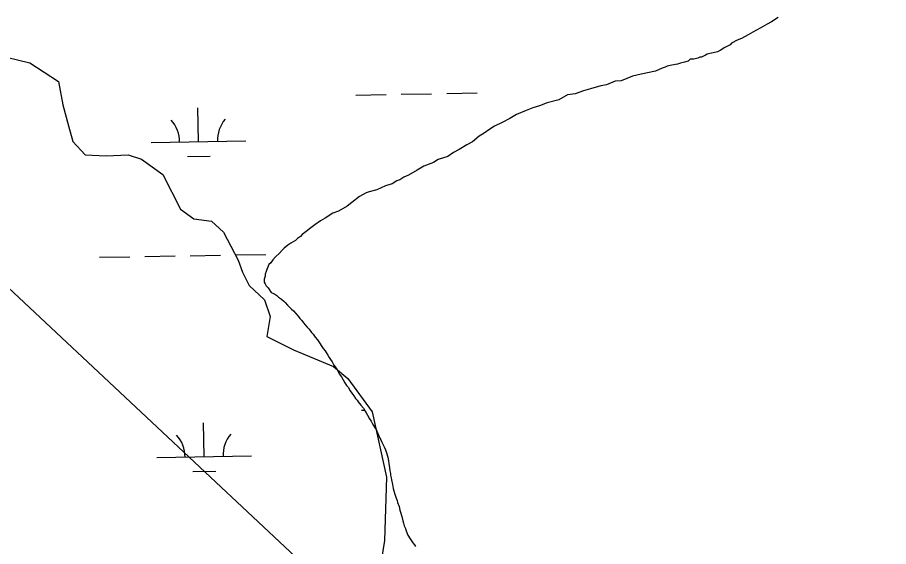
# Model space of a CAD drawing. Extents: x 3903937 to 3942190, y 260677 to 286651.
# Drawn here: x 3922560 to 3923480, y 283196 to 283754 of the extents above; entities that cross this region are included whole.
import ezdxf

# ---------------------------------------------------------------- set-up
doc = ezdxf.new("R2010")
doc.units = 0
for name, color, linetype in [('V-RIVR-EDGE', 7, 'Continuous'), ('V-UTIL-LINE', 7, 'Continuous'), ('V-WETL-SWMP', 7, 'Continuous')]:
    doc.layers.add(name, color=color, linetype=linetype)

msp = doc.modelspace()

# ---------------------------------------------------------------- linework, layer by layer
at = {"layer": 'V-RIVR-EDGE'}
msp.add_lwpolyline([(3922548.27, 283712.48), (3922572.86, 283706.62), (3922603.3, 283686.72), (3922607.98, 283662.13), (3922613.84, 283639.88), (3922618.52, 283623.49), (3922631.4, 283609.44), (3922653.65, 283608.27), (3922677.06, 283609.44), (3922691.11, 283604.76), (3922713.36, 283588.37), (3922732.09, 283552.07), (3922746.14, 283541.53), (3922764.88, 283539.19), (3922777.76, 283527.48), (3922792.98, 283498.21), (3922797.66, 283485.33), (3922804.69, 283471.28), (3922821.08, 283456.06), (3922826.93, 283438.5), (3922823.42, 283417.42), (3922851.52, 283403.37), (3922893.67, 283385.81), (3922908.89, 283372.93), (3922934.65, 283337.8), (3922949.88, 283268.72), (3922947.53, 283201.98), (3922942.85, 283171.54)], dxfattribs=at)
msp.add_spline([(3919714.5, 284404.18), (3919715.5, 284403.29), (3919735.99, 284384.44), (3919757.88, 284368.03), (3919770.39, 284359.29), (3919782.21, 284350.21), (3919822.15, 284313.22), (3919849.24, 284289.48), (3919884.32, 284258.76), (3919912.45, 284232.23), (3919935.38, 284211.64), (3919949.61, 284197.33), (3920009.02, 284148.45), (3920028.11, 284128.56), (3920064.93, 284096.1), (3920093.77, 284072.35), (3920122.25, 284048.61), (3920186.53, 284001.11), (3920222.66, 283970.39), (3920257.75, 283941.06), (3920293.87, 283910.34), (3920323.4, 283886.6), (3920332.78, 283877.87), (3920356.04, 283854.49), (3920380.71, 283832.5), (3920414.75, 283802.82), (3920444.62, 283775.6), (3920468.93, 283753.96), (3920517.2, 283706.84), (3920533.87, 283692.53), (3920558.54, 283671.93), (3920586.33, 283648.54), (3920610.64, 283624.81), (3920632.86, 283604.56), (3920645.37, 283594.44), (3920678.37, 283567.2), (3920715.2, 283537.52), (3920739.17, 283517.62), (3920763.14, 283498.07), (3920778.07, 283483.06), (3920795.09, 283467.71), (3920813.85, 283452.34), (3920863.18, 283410.45), (3920909.72, 283370.65), (3920965.65, 283323.52), (3920989.27, 283302.57), (3921021.24, 283277.78), (3921046.6, 283257.18), (3921069.17, 283235.89), (3921098.69, 283207.27), (3921125.42, 283180.05), (3921147.66, 283160.85), (3921209.14, 283106.74), (3921247.34, 283071.84), (3921278.95, 283042.87), (3921304.65, 283020.53), (3921367.53, 282968.16), (3921392.19, 282947.56), (3921417.89, 282922.78), (3921446.71, 282893.81), (3921471.37, 282871.47), (3921487, 282857.51), (3921525.21, 282826.09), (3921560.98, 282789.45), (3921593.63, 282759.78), (3921622.11, 282734.99), (3921650.59, 282708.82), (3921659.96, 282698.7), (3921690.88, 282671.82), (3921719.01, 282646.68), (3921749.24, 282621.89), (3921775.64, 282600.25), (3921801, 282580.69), (3921817.33, 282566.38), (3921858.66, 282531.47), (3921869.09, 282522.74), (3921893.75, 282500.05), (3921919.45, 282478.75), (3921950.02, 282454.31), (3921967.74, 282437.9), (3921992.4, 282415.56), (3922021.58, 282392.52), (3922041.73, 282374.71), (3922065.69, 282352.38), (3922084.09, 282332.84), (3922109.79, 282309.8), (3922130.28, 282288.86), (3922154.25, 282266.87), (3922177.52, 282245.93), (3922199.39, 282224.64), (3922230.31, 282197.06), (3922257.05, 282173.33), (3922291.79, 282142.26), (3922315.75, 282119.92), (3922358.48, 282086.05), (3922387.31, 282058.83), (3922415.45, 282035.43), (3922442.18, 282007.52), (3922468.92, 281981.69), (3922492.88, 281956.22), (3922513.37, 281937.38), (3922530.39, 281921.32), (3922539.07, 281915.38), (3922554.71, 281902.81), (3922565.48, 281893.73), (3922579.02, 281878.73), (3922600.21, 281861.97), (3922620.35, 281841.73), (3922637.7, 281822.19), (3922662.02, 281801.94), (3922677.99, 281785.89), (3922700.57, 281764.25), (3922730.79, 281737.38), (3922754.75, 281716.08), (3922774.9, 281697.93), (3922798.86, 281676.29)], degree=3, dxfattribs=at)
at = {"layer": 'V-UTIL-LINE'}
msp.add_lwpolyline([(3921517.35, 284435.91), (3929017.83, 277413.47), (3932265.61, 273984.1), (3936271.06, 267959.08), (3937259.25, 266527.6)], dxfattribs=at)
at = {"layer": 'V-WETL-SWMP'}
for p, q in [((3923363.64, 283754.39), (3923356.59, 283749.78)), ((3923352.06, 283747.21), (3923344.5, 283743.1)), ((3923356.59, 283749.78), (3923352.06, 283747.21)), ((3923331.9, 283735.91), (3923324.85, 283732.3)), ((3923336.94, 283738.99), (3923331.9, 283735.91)), ((3923344.5, 283743.1), (3923336.94, 283738.99)), ((3923314.26, 283727.15), (3923312.75, 283725.62)), ((3923320.31, 283730.24), (3923314.26, 283727.15)), ((3923324.85, 283732.3), (3923320.31, 283730.24)), ((3923299.3, 283717.99), (3923288.7, 283715.45)), ((3923302.17, 283719.46), (3923299.3, 283717.99)), ((3923307.21, 283722.54), (3923302.17, 283719.46)), ((3923312.75, 283725.62), (3923307.21, 283722.54)), ((3923268.46, 283708.18), (3923264.41, 283707.13)), ((3923270.47, 283710.23), (3923268.46, 283708.18)), ((3923272.5, 283710.24), (3923270.47, 283710.23)), ((3923274.53, 283710.26), (3923272.5, 283710.24)), ((3923278.59, 283711.31), (3923274.53, 283710.26)), ((3923280.61, 283712.34), (3923278.59, 283711.31)), ((3923282.64, 283712.36), (3923280.61, 283712.34)), ((3923284.66, 283713.39), (3923282.64, 283712.36)), ((3923286.68, 283714.42), (3923284.66, 283713.39)), ((3923288.7, 283715.45), (3923286.68, 283714.42)), ((3923241.11, 283700.84), (3923234.02, 283697.74)), ((3923244.14, 283701.88), (3923241.11, 283700.84)), ((3923246.16, 283702.92), (3923244.14, 283701.88)), ((3923251.23, 283703.97), (3923246.16, 283702.92)), ((3923257.32, 283705.04), (3923251.23, 283703.97)), ((3923260.35, 283706.08), (3923257.32, 283705.04)), ((3923264.41, 283707.13), (3923260.35, 283706.08)), ((3923209.7, 283692.46), (3923197.56, 283687.28)), ((3923218.82, 283694.57), (3923209.7, 283692.46)), ((3923234.02, 283697.74), (3923218.82, 283694.57)), ((3923176.28, 283682.03), (3923165.14, 283678.89)), ((3923182.36, 283683.09), (3923176.28, 283682.03)), ((3923191.47, 283687.23), (3923182.36, 283683.09)), ((3923197.56, 283687.28), (3923191.47, 283687.23)), ((3922917.44, 283672.39), (3922949.44, 283672.95)), ((3922965.43, 283673.23), (3922997.43, 283673.79)), ((3923013.43, 283674.07), (3923045.42, 283674.64)), ((3923140.82, 283672.59), (3923131.73, 283667.44)), ((3923148.93, 283673.68), (3923140.82, 283672.59)), ((3923158.05, 283676.8), (3923148.93, 283673.68)), ((3923165.14, 283678.89), (3923158.05, 283676.8)), ((3923119.57, 283664.29), (3923111.47, 283661.18)), ((3923131.73, 283667.44), (3923119.57, 283664.29)), ((3922751.22, 283623.02), (3922750.59, 283659.02)), ((3923097.3, 283655.99), (3923087.18, 283651.84)), ((3923104.38, 283659.09), (3923097.3, 283655.99)), ((3923111.47, 283661.18), (3923104.38, 283659.09)), ((3923072.02, 283643.59), (3923063.93, 283639.46)), ((3923080.11, 283647.72), (3923072.02, 283643.59)), ((3923087.18, 283651.84), (3923080.11, 283647.72)), ((3923058.88, 283636.37), (3923052.82, 283632.26)), ((3923063.93, 283639.46), (3923058.88, 283636.37)), ((3923047.77, 283629.17), (3923040.71, 283623.02)), ((3923052.82, 283632.26), (3923047.77, 283629.17)), ((3922701.23, 283622.14), (3922801.21, 283623.9)), ((3923034.65, 283619.93), (3923026.57, 283614.78)), ((3923040.71, 283623.02), (3923034.65, 283619.93)), ((3922739.49, 283607.38), (3922763.49, 283607.8)), ((3923014.44, 283607.57), (3923004.32, 283604.44)), ((3923020.5, 283611.69), (3923014.44, 283607.57)), ((3923026.57, 283614.78), (3923020.5, 283611.69)), ((3922989.15, 283597.21), (3922982.07, 283593.09)), ((3922999.26, 283601.35), (3922989.15, 283597.21)), ((3923004.32, 283604.44), (3922999.26, 283601.35)), ((3922972.98, 283587.94), (3922967.92, 283585.86)), ((3922982.07, 283593.09), (3922972.98, 283587.94)), ((3922955.79, 283578.66), (3922948.7, 283576.57)), ((3922960.84, 283581.74), (3922955.79, 283578.66)), ((3922963.88, 283582.78), (3922960.84, 283581.74)), ((3922967.92, 283585.86), (3922963.88, 283582.78)), ((3922931.49, 283570.33), (3922928.46, 283569.29)), ((3922939.6, 283572.43), (3922931.49, 283570.33)), ((3922948.7, 283576.57), (3922939.6, 283572.43)), ((3922921.38, 283565.17), (3922913.31, 283559.01)), ((3922928.46, 283569.29), (3922921.38, 283565.17)), ((3922908.27, 283554.91), (3922899.18, 283549.75)), ((3922913.31, 283559.01), (3922908.27, 283554.91)), ((3922885.02, 283542.53), (3922879.97, 283539.44)), ((3922893.1, 283547.67), (3922885.02, 283542.53)), ((3922899.18, 283549.75), (3922893.1, 283547.67)), ((3922873.91, 283535.33), (3922869.88, 283532.25)), ((3922879.97, 283539.44), (3922873.91, 283535.33)), ((3922860.8, 283525.07), (3922858.78, 283523.02)), ((3922864.83, 283528.15), (3922860.8, 283525.07)), ((3922869.88, 283532.25), (3922864.83, 283528.15)), ((3922848.69, 283515.83), (3922845.66, 283513.77)), ((3922853.74, 283518.91), (3922848.69, 283515.83)), ((3922855.75, 283520.96), (3922853.74, 283518.91)), ((3922858.78, 283523.02), (3922855.75, 283520.96)), ((3922836.59, 283505.57), (3922832.56, 283501.48)), ((3922839.61, 283508.64), (3922836.59, 283505.57)), ((3922841.63, 283510.69), (3922839.61, 283508.64)), ((3922845.66, 283513.77), (3922841.63, 283510.69)), ((3922646.51, 283501.09), (3922678.5, 283501.65)), ((3922694.5, 283501.93), (3922726.49, 283502.5)), ((3922742.49, 283502.78), (3922774.49, 283503.34)), ((3922790.48, 283503.62), (3922822.48, 283504.19)), ((3922829.54, 283498.41), (3922827.54, 283495.34)), ((3922832.56, 283501.48), (3922829.54, 283498.41)), ((3922823.54, 283488.2), (3922822.54, 283486.16)), ((3922825.52, 283493.3), (3922823.54, 283488.2)), ((3922827.54, 283495.34), (3922825.52, 283493.3)), ((3922821.57, 283481.08), (3922820.58, 283478.02)), ((3922820.58, 283478.02), (3922820.6, 283474.98)), ((3922822.54, 283486.16), (3922821.55, 283483.11)), ((3922821.55, 283483.11), (3922821.57, 283481.08)), ((3922820.6, 283474.98), (3922821.63, 283472.96)), ((3922821.63, 283472.96), (3922822.66, 283470.93)), ((3922822.66, 283470.93), (3922824.71, 283468.92)), ((3922824.71, 283468.92), (3922827.8, 283463.87)), ((3922827.8, 283463.87), (3922829.55, 283463.25)), ((3922829.55, 283463.25), (3922831.85, 283462)), ((3922831.85, 283462), (3922833.9, 283460.74)), ((3922833.9, 283460.74), (3922835.69, 283458.98)), ((3922835.69, 283458.98), (3922838.76, 283456.72)), ((3922838.76, 283456.72), (3922841.32, 283454.7)), ((3922841.32, 283454.7), (3922842.85, 283453.19)), ((3922842.85, 283453.19), (3922845.16, 283450.67)), ((3922845.16, 283450.67), (3922847.73, 283447.9)), ((3922847.73, 283447.9), (3922849.27, 283446.38)), ((3922849.27, 283446.38), (3922851.57, 283444.37)), ((3922851.57, 283444.37), (3922853.88, 283441.59)), ((3922853.88, 283441.59), (3922856.45, 283438.82)), ((3922856.45, 283438.82), (3922858.24, 283436.55)), ((3922858.24, 283436.55), (3922860.04, 283434.53)), ((3922860.04, 283434.53), (3922861.32, 283432.76)), ((3922861.32, 283432.76), (3922863.63, 283430.24)), ((3922863.63, 283430.24), (3922865.94, 283427.46)), ((3922865.94, 283427.46), (3922868, 283425.19)), ((3922868, 283425.19), (3922870.57, 283421.65)), ((3922870.57, 283421.65), (3922872.36, 283419.89)), ((3922872.36, 283419.89), (3922874.42, 283416.86)), ((3922874.42, 283416.86), (3922876.99, 283413.83)), ((3922876.99, 283413.83), (3922879.05, 283410.79)), ((3922879.05, 283410.79), (3922881.36, 283407)), ((3922881.36, 283407), (3922882.91, 283404.73)), ((3922882.91, 283404.73), (3922884.96, 283402.2)), ((3922884.96, 283402.2), (3922885.99, 283400.43)), ((3922885.99, 283400.43), (3922887.79, 283397.9)), ((3922887.79, 283397.9), (3922889.34, 283395.37)), ((3922889.34, 283395.37), (3922890.63, 283393.1)), ((3922890.63, 283393.1), (3922892.43, 283390.57)), ((3922892.43, 283390.57), (3922894.24, 283387.28)), ((3922894.24, 283387.28), (3922895.53, 283385.26)), ((3922895.53, 283385.26), (3922897.58, 283382.23)), ((3922897.58, 283382.23), (3922898.62, 283380.2)), ((3922898.62, 283380.2), (3922899.91, 283378.18)), ((3922899.91, 283378.18), (3922902.22, 283374.89)), ((3922902.22, 283374.89), (3922904.03, 283371.61)), ((3922904.03, 283371.61), (3922905.83, 283368.57)), ((3922905.83, 283368.57), (3922907.63, 283365.79)), ((3922907.63, 283365.79), (3922909.18, 283363.77)), ((3922909.18, 283363.77), (3922911.49, 283360.23)), ((3922911.49, 283360.23), (3922913.04, 283357.7)), ((3922913.04, 283357.7), (3922915.35, 283354.67)), ((3922915.35, 283354.67), (3922917.15, 283352.14)), ((3922917.15, 283352.14), (3922918.69, 283350.38)), ((3922918.69, 283350.38), (3922919.98, 283348.61)), ((3922919.98, 283348.61), (3922922.8, 283344.82)), ((3922922.8, 283344.82), (3922925.37, 283341.79)), ((3922923.3, 283339.76), (3922926.46, 283339.82)), ((3922925.37, 283341.79), (3922927.18, 283338.5)), ((3922927.18, 283338.5), (3922928.21, 283336.73)), ((3922928.21, 283336.73), (3922929.75, 283334.46)), ((3922929.75, 283334.46), (3922931.82, 283330.66)), ((3922931.82, 283330.66), (3922933.62, 283327.88)), ((3922757.08, 283290.4), (3922756.44, 283326.39)), ((3922933.62, 283327.88), (3922934.65, 283325.86)), ((3922934.65, 283325.86), (3922936.2, 283323.58)), ((3922936.2, 283323.58), (3922937.23, 283321.81)), ((3922937.23, 283321.81), (3922938.78, 283319.28)), ((3922938.78, 283319.28), (3922940.59, 283314.98)), ((3922940.59, 283314.98), (3922941.63, 283312.7)), ((3922941.63, 283312.7), (3922942.67, 283309.91)), ((3922942.67, 283309.91), (3922943.7, 283308.14)), ((3922943.7, 283308.14), (3922944.99, 283305.86)), ((3922944.99, 283305.86), (3922947.31, 283301.05)), ((3922947.31, 283301.05), (3922948.87, 283297.76)), ((3922948.87, 283297.76), (3922949.66, 283294.46)), ((3922949.66, 283294.46), (3922951.22, 283290.16)), ((3922707.08, 283289.52), (3922807.07, 283291.28)), ((3922951.22, 283290.16), (3922951.76, 283286.09)), ((3922951.76, 283286.09), (3922952.29, 283283.3)), ((3922745.35, 283274.76), (3922769.34, 283275.18)), ((3922952.29, 283283.3), (3922953.09, 283278.73)), ((3922953.09, 283278.73), (3922953.37, 283275.69)), ((3922953.37, 283275.69), (3922953.9, 283272.89)), ((3922953.9, 283272.89), (3922954.17, 283270.86)), ((3922954.17, 283270.86), (3922954.7, 283268.33)), ((3922954.7, 283268.33), (3922954.98, 283266.04)), ((3922954.98, 283266.04), (3922956.03, 283261.22)), ((3922956.03, 283261.22), (3922956.83, 283256.91)), ((3922956.83, 283256.91), (3922957.62, 283254.37)), ((3922957.62, 283254.37), (3922958.66, 283250.82)), ((3922958.66, 283250.82), (3922959.97, 283246.77)), ((3922959.97, 283246.77), (3922961, 283244.23)), ((3922961, 283244.23), (3922961.53, 283242.2)), ((3922961.53, 283242.2), (3922963.09, 283237.9)), ((3922963.09, 283237.9), (3922963.89, 283234.09)), ((3922963.89, 283234.09), (3922964.67, 283231.81)), ((3922964.67, 283231.81), (3922965.98, 283227.24)), ((3922965.98, 283227.24), (3922967.03, 283222.93)), ((3922967.03, 283222.93), (3922967.81, 283220.14)), ((3922967.81, 283220.14), (3922968.6, 283217.35)), ((3922968.6, 283217.35), (3922969.89, 283214.57)), ((3922969.89, 283214.57), (3922970.68, 283212.29)), ((3922970.68, 283212.29), (3922972.49, 283207.73)), ((3922972.49, 283207.73), (3922974.81, 283203.93)), ((3922974.81, 283203.93), (3922977.64, 283199.64)), ((3922977.64, 283199.64), (3922979.19, 283197.36)), ((3922979.19, 283197.36), (3922980.47, 283195.59))]:
    msp.add_line(p, q, dxfattribs=at)
for centre, start, end in [((3922695.98, 283622.52), 0.23658, 41.78024), ((3922806.45, 283624.47), 140.23658, 181.78024), ((3922701.83, 283289.9), 0.23658, 41.78024), ((3922812.3, 283291.85), 140.23658, 181.78024)]:
    msp.add_arc(centre, 35.25, start, end, dxfattribs=at)

doc.saveas('drawing.dxf')
